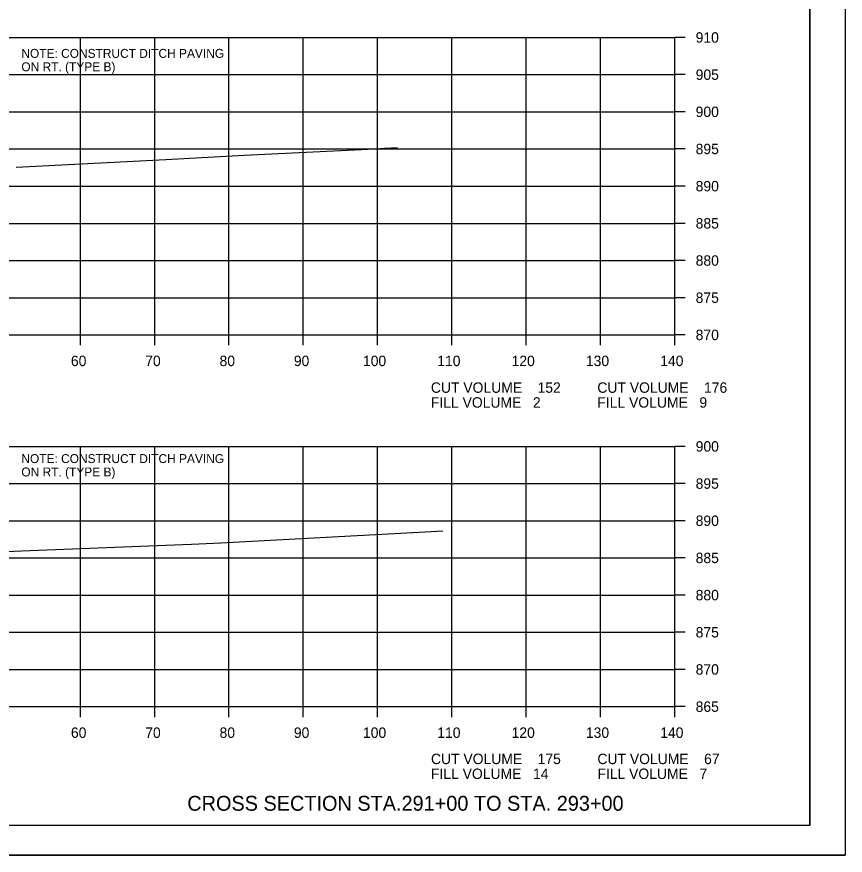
# Model space of a CAD drawing. Extents: x 1486524 to 1499135, y 326561 to 337924.
# Drawn here: x 1489034.3 to 1489145.8, y 332992.6 to 333105.4 of the extents above; entities that cross this region are included whole.
import ezdxf

# ---------------------------------------------------------------- set-up
doc = ezdxf.new("R2010")
doc.units = 0
for name, color, linetype in [('Default', 7, 'Continuous'), ('E_Const Align', 7, 'Continuous'), ('E_Const Align Station', 7, 'Continuous'), ('E_Ownership Information', 7, 'Continuous'), ('E_Property Line', 7, 'Continuous'), ('E_Proposed ROW Fig Annot', 7, 'Continuous'), ('E_Quarter Calls', 7, 'Continuous'), ('E_Tract Number', 7, 'Continuous')]:
    doc.layers.add(name, color=color, linetype=linetype)

msp = doc.modelspace()

# ---------------------------------------------------------------- linework, layer by layer
at = {"layer": 'E_Const Align'}
for p, q in [((1489122.89, 333062.63), (1489122.89, 333102.63)), ((1489124.29, 333102.63), (1489122.89, 333102.63)), ((1489124.29, 333097.63), (1489122.89, 333097.63)), ((1489124.29, 333092.63), (1489122.89, 333092.63)), ((1489124.29, 333087.63), (1489122.89, 333087.63)), ((1489124.29, 333082.63), (1489122.89, 333082.63)), ((1489124.29, 333077.63), (1489122.89, 333077.63)), ((1489124.29, 333072.63), (1489122.89, 333072.63)), ((1489124.29, 333067.63), (1489122.89, 333067.63)), ((1488842.89, 333062.63), (1489122.89, 333062.63)), ((1489042.89, 333061.23), (1489042.89, 333062.63)), ((1489052.89, 333061.23), (1489052.89, 333062.63)), ((1489062.89, 333061.23), (1489062.89, 333062.63)), ((1489072.89, 333061.23), (1489072.89, 333062.63)), ((1489082.89, 333061.23), (1489082.89, 333062.63)), ((1489092.89, 333061.23), (1489092.89, 333062.63)), ((1489102.89, 333061.23), (1489102.89, 333062.63)), ((1489112.89, 333061.23), (1489112.89, 333062.63)), ((1489122.89, 333061.23), (1489122.89, 333062.63)), ((1489124.29, 333062.63), (1489122.89, 333062.63)), ((1489122.89, 333012.63), (1489122.89, 333047.63)), ((1489124.29, 333047.63), (1489122.89, 333047.63)), ((1489124.29, 333042.63), (1489122.89, 333042.63)), ((1489124.29, 333037.63), (1489122.89, 333037.63)), ((1489124.29, 333032.63), (1489122.89, 333032.63)), ((1489124.29, 333027.63), (1489122.89, 333027.63)), ((1489124.29, 333022.63), (1489122.89, 333022.63)), ((1489124.29, 333017.63), (1489122.89, 333017.63)), ((1488842.89, 333012.63), (1489122.89, 333012.63)), ((1489042.89, 333011.23), (1489042.89, 333012.63)), ((1489052.89, 333011.23), (1489052.89, 333012.63)), ((1489062.89, 333011.23), (1489062.89, 333012.63)), ((1489072.89, 333011.23), (1489072.89, 333012.63)), ((1489082.89, 333011.23), (1489082.89, 333012.63)), ((1489092.89, 333011.23), (1489092.89, 333012.63)), ((1489102.89, 333011.23), (1489102.89, 333012.63)), ((1489112.89, 333011.23), (1489112.89, 333012.63)), ((1489122.89, 333011.23), (1489122.89, 333012.63)), ((1489124.29, 333012.63), (1489122.89, 333012.63))]:
    msp.add_line(p, q, dxfattribs=at)
at = {"layer": 'E_Ownership Information'}
for p, q in [((1488842.89, 333102.63), (1489122.89, 333102.63)), ((1489042.89, 333062.63), (1489042.89, 333102.63)), ((1489052.89, 333062.63), (1489052.89, 333102.63)), ((1489062.89, 333062.63), (1489062.89, 333102.63)), ((1489072.89, 333062.63), (1489072.89, 333102.63)), ((1489082.89, 333062.63), (1489082.89, 333102.63)), ((1489092.89, 333062.63), (1489092.89, 333102.63)), ((1489102.89, 333062.63), (1489102.89, 333102.63)), ((1489112.89, 333062.63), (1489112.89, 333102.63)), ((1489122.89, 333062.63), (1489122.89, 333102.63)), ((1488842.89, 333097.63), (1489122.89, 333097.63)), ((1488842.89, 333092.63), (1489122.89, 333092.63)), ((1488842.89, 333087.63), (1489122.89, 333087.63)), ((1488842.89, 333082.63), (1489122.89, 333082.63)), ((1488842.89, 333077.63), (1489122.89, 333077.63)), ((1488842.89, 333072.63), (1489122.89, 333072.63)), ((1488842.89, 333067.63), (1489122.89, 333067.63)), ((1488842.89, 333062.63), (1489122.89, 333062.63)), ((1488842.89, 333047.63), (1489122.89, 333047.63)), ((1489042.89, 333012.63), (1489042.89, 333047.63)), ((1489052.89, 333012.63), (1489052.89, 333047.63)), ((1489062.89, 333012.63), (1489062.89, 333047.63)), ((1489072.89, 333012.63), (1489072.89, 333047.63)), ((1489082.89, 333012.63), (1489082.89, 333047.63)), ((1489092.89, 333012.63), (1489092.89, 333047.63)), ((1489102.89, 333012.63), (1489102.89, 333047.63)), ((1489112.89, 333012.63), (1489112.89, 333047.63)), ((1489122.89, 333012.63), (1489122.89, 333047.63)), ((1488842.89, 333042.63), (1489122.89, 333042.63)), ((1488842.89, 333037.63), (1489122.89, 333037.63)), ((1488842.89, 333032.63), (1489122.89, 333032.63)), ((1488842.89, 333027.63), (1489122.89, 333027.63)), ((1488842.89, 333022.63), (1489122.89, 333022.63)), ((1488842.89, 333017.63), (1489122.89, 333017.63)), ((1488842.89, 333012.63), (1489122.89, 333012.63))]:
    msp.add_line(p, q, dxfattribs=at)
at = {"layer": 'E_Property Line'}
for q in [(1489141.07, 333202.09), (1488824.89, 332996.63)]:
    msp.add_line((1489141.07, 332996.63), q, dxfattribs=at)
at = {"layer": 'E_Quarter Calls'}
msp.add_line((1488812.48, 332992.65), (1489145.82, 332992.65), dxfattribs=at)
for points in [[(1488812.48, 333205.98), (1489145.82, 333205.98), (1489145.82, 332992.64), (1488812.48, 332992.64)], [(1489058.81, 333202.09), (1489058.81, 333192.21), (1489094.54, 333192.21), (1489094.54, 333189.29), (1489117.74, 333189.29), (1489117.74, 333164.95), (1489141.07, 333164.95), (1489141.07, 332996.63), (1488824.89, 332996.63), (1488824.89, 333202.09)]]:
    msp.add_lwpolyline(points, close=True, dxfattribs=at)
at = {"layer": 'E_Tract Number'}
for points in [[(1489034.26, 333085.17), (1489054.39, 333086.21), (1489064.93, 333086.79), (1489082.58, 333087.65), (1489083.8, 333087.72), (1489085.58, 333087.81)], [(1489018.23, 333032.91), (1489038.36, 333033.71), (1489057.85, 333034.46), (1489061.79, 333034.67), (1489088.47, 333036.11), (1489089.31, 333036.16), (1489091.65, 333036.28)]]:
    msp.add_lwpolyline(points, dxfattribs=at)

# ---------------------------------------------------------------- texts
at = {"layer": 'Default'}
for s, p in [('NOTE: CONSTRUCT DITCH PAVING', (1489034.95, 333099.89)), ('ON RT. (TYPE B)', (1489034.95, 333098.09)), ('NOTE: CONSTRUCT DITCH PAVING', (1489034.95, 333045.39)), ('ON RT. (TYPE B)', (1489034.95, 333043.59))]:
    msp.add_text(s, height=1.2, dxfattribs=at).set_placement(p)
at = {"layer": 'E_Const Align Station'}
for s, p in [('910', (1489125.69, 333101.93)), ('905', (1489125.69, 333096.93)), ('900', (1489125.69, 333091.93)), ('895', (1489125.69, 333086.93)), ('890', (1489125.69, 333081.93)), ('885', (1489125.69, 333076.93)), ('880', (1489125.69, 333071.93)), ('875', (1489125.69, 333066.93)), ('870', (1489125.69, 333061.93)), ('60', (1489041.62, 333058.43)), ('70', (1489051.62, 333058.43)), ('80', (1489061.62, 333058.43)), ('90', (1489071.62, 333058.43)), ('100', (1489080.92, 333058.43)), ('110', (1489090.92, 333058.43)), ('120', (1489100.92, 333058.43)), ('130', (1489110.92, 333058.43)), ('140', (1489120.92, 333058.43)), ('CUT VOLUME    152', (1489090.06, 333054.84)), ('CUT VOLUME    176', (1489112.46, 333054.84)), ('FILL VOLUME   2', (1489090.06, 333052.84)), ('FILL VOLUME   9', (1489112.46, 333052.84)), ('900', (1489125.69, 333046.93)), ('895', (1489125.69, 333041.93)), ('890', (1489125.69, 333036.93)), ('885', (1489125.69, 333031.93)), ('880', (1489125.69, 333026.93)), ('875', (1489125.69, 333021.93)), ('870', (1489125.69, 333016.93)), ('865', (1489125.69, 333011.93)), ('60', (1489041.62, 333008.43)), ('70', (1489051.62, 333008.43)), ('80', (1489061.62, 333008.43)), ('90', (1489071.62, 333008.43)), ('100', (1489080.92, 333008.43)), ('110', (1489090.92, 333008.43)), ('120', (1489100.92, 333008.43)), ('130', (1489110.92, 333008.43)), ('140', (1489120.92, 333008.43)), ('CUT VOLUME    175', (1489090.07, 333004.9)), ('CUT VOLUME    67', (1489112.47, 333004.9)), ('FILL VOLUME   14', (1489090.07, 333002.9)), ('FILL VOLUME   7', (1489112.47, 333002.9))]:
    msp.add_text(s, height=1.4, dxfattribs=at).set_placement(p)
at = {"layer": 'E_Proposed ROW Fig Annot'}
msp.add_text('CROSS SECTION STA.291+00 TO STA. 293+00', height=2, dxfattribs=at).set_placement((1489057.28, 332998.63))

doc.saveas('drawing.dxf')
